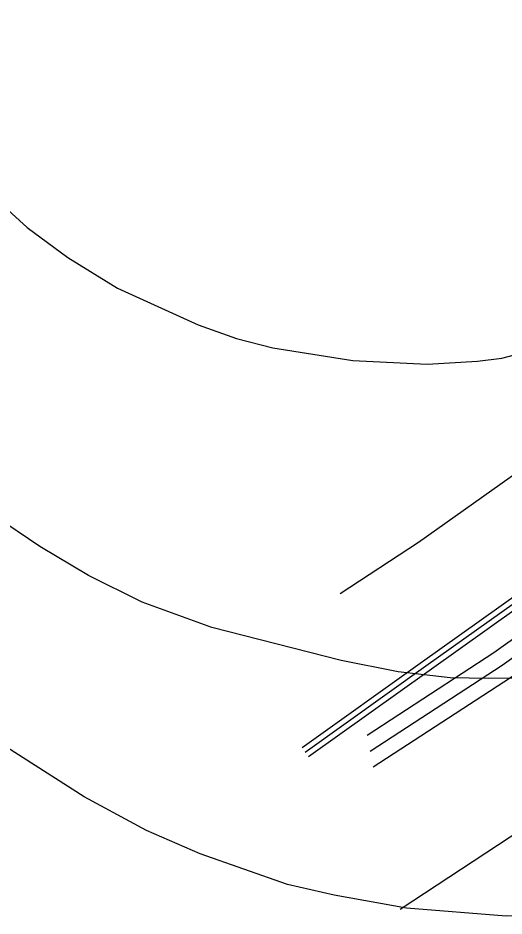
# Model space of a CAD drawing. Extents: x -1900516 to -575031, y -3809306 to -1157387.
# Drawn here: x -578434.3 to -578303.2, y -1160955.5 to -1160713.2 of the extents above; entities that cross this region are included whole.
import ezdxf

# ---------------------------------------------------------------- set-up
doc = ezdxf.new("R2010")
doc.units = 0
for name, color, linetype in [('01_VRSTEVNICE', 7, 'Continuous'), ('07_OCH_P A POPISY TI', 7, 'Continuous'), ('07_PLYNOVOD', 7, 'Continuous'), ('07_SDĚLOVACÍ', 7, 'Continuous')]:
    doc.layers.add(name, color=color, linetype=linetype)

msp = doc.modelspace()

# ---------------------------------------------------------------- linework, layer by layer
at = {"layer": '01_VRSTEVNICE'}
for points in [[(-578456.86, -1160746.91), (-578431.84, -1160769.7), (-578420.93, -1160777.81), (-578407.51, -1160786.06), (-578385.7, -1160795.98), (-578375.35, -1160799.62), (-578365.56, -1160802.14), (-578344.03, -1160805.63), (-578323.9, -1160806.61), (-578310.33, -1160805.8), (-578303.76, -1160804.93), (-578292.58, -1160802), (-578275.66, -1160795.28), (-578257.9, -1160785.5), (-578245.04, -1160775.01), (-578230.77, -1160760.75), (-578219.73, -1160759.35), (-578217.63, -1160757.25), (-578176.53, -1160701.24)], [(-578297.05, -1160891.34), (-578307.5, -1160891.42), (-578317.74, -1160891.2), (-578331.72, -1160889.66), (-578347.1, -1160886.59), (-578382.06, -1160877.64), (-578400.8, -1160870.79), (-578415.34, -1160863.66), (-578428.48, -1160855.83), (-578441.06, -1160847.3)], [(-578205.63, -1160930.03), (-578221.83, -1160939.58), (-578239.72, -1160947.13), (-578258.18, -1160952.03), (-578276.64, -1160954.54), (-578302.64, -1160955.52), (-578329.49, -1160953.42), (-578349.06, -1160949.93), (-578361.65, -1160946.99), (-578385.14, -1160938.74), (-578399.68, -1160932.45), (-578416.46, -1160923.36), (-578437.43, -1160909.94), (-578469.03, -1160883.23), (-578475.89, -1160877.01)]]:
    msp.add_lwpolyline(points, dxfattribs=at)
at = {"layer": '07_OCH_P A POPISY TI'}
for points in [[(-578084.15, -1160713.74), (-578118.06, -1160732.87), (-578163.13, -1160759.87), (-578186.31, -1160773.72), (-578209.49, -1160787.58), (-578210.77, -1160788.29), (-578211.13, -1160788.34), (-578224.22, -1160790.03), (-578232.74, -1160791.49), (-578236.42, -1160792.35), (-578239.3, -1160793.3), (-578242.09, -1160794.47), (-578244.78, -1160795.84), (-578247.37, -1160797.42), (-578249.83, -1160799.18), (-578252.15, -1160801.13), (-578253.23, -1160802.18), (-578253.23, -1160802.18), (-578255.69, -1160804.59), (-578258.16, -1160807), (-578276.89, -1160819.61), (-578301.58, -1160837.18), (-578326.27, -1160854.74), (-578347.39, -1160868.54)], [(-578338.5, -1160915.28), (-578301.48, -1160891.11), (-578276.66, -1160873.45), (-578251.84, -1160855.79), (-578241.05, -1160848.53), (-578230.26, -1160841.26), (-578223.37, -1160834.52), (-578217.7, -1160833.56), (-578205.33, -1160831.96), (-578197.1, -1160831.02), (-578186.37, -1160825.07), (-578141.09, -1160797.95), (-578095.94, -1160770.91), (-578027.91, -1160732.53)], [(-578357.69, -1160910.06), (-578325.15, -1160886.8), (-578252.79, -1160835.28), (-578235.26, -1160822.72), (-578230.51, -1160818.78), (-578224.17, -1160815.54), (-578222.63, -1160815.02), (-578220.44, -1160814.63), (-578208.26, -1160812.3), (-578205.3, -1160812.07), (-578191.87, -1160810.93), (-578189.69, -1160810.47), (-578187.22, -1160809.82), (-578138.26, -1160781.43), (-578109.27, -1160764.61), (-578065.97, -1160739.17)], [(-578355.95, -1160912.5), (-578323.41, -1160889.24), (-578251.05, -1160837.72), (-578233.42, -1160825.1), (-578228.85, -1160821.3), (-578223.01, -1160818.32), (-578221.89, -1160817.94), (-578219.9, -1160817.59), (-578207.86, -1160815.28), (-578205.06, -1160815.05), (-578191.43, -1160813.91), (-578188.99, -1160813.39), (-578186.06, -1160812.62), (-578136.76, -1160784.03), (-578107.75, -1160767.21), (-578064.45, -1160741.75)], [(-578065.97, -1160744.81), (-578099.96, -1160763.99), (-578145.09, -1160791.03), (-578190.23, -1160818.06), (-578194.9, -1160820.65), (-578199.58, -1160823.24), (-578206.15, -1160823.99), (-578212.64, -1160824.83), (-578218.88, -1160825.64), (-578225.94, -1160826.85), (-578226.54, -1160826.95), (-578227.63, -1160827.5), (-578228.07, -1160827.93), (-578231.7, -1160831.48), (-578235.34, -1160835.04), (-578245.87, -1160842.12), (-578256.4, -1160849.21), (-578281.19, -1160866.85), (-578305.98, -1160884.49), (-578323.05, -1160895.64), (-578340.12, -1160906.78)], [(-578331.2, -1160953.68), (-578301.5, -1160934.12), (-578277.71, -1160918.45), (-578256.27, -1160903.12)]]:
    msp.add_lwpolyline(points, dxfattribs=at)
at = {"layer": '07_PLYNOVOD'}
msp.add_lwpolyline([(-578339.31, -1160911.03), (-578303.73, -1160887.8), (-578254.12, -1160852.5), (-578232.8, -1160838.15), (-578225.27, -1160830.79), (-578218.29, -1160829.6), (-578205.86, -1160827.99), (-578205.42, -1160827.93), (-578198.34, -1160827.13), (-578188.23, -1160821.53), (-578097.95, -1160767.45), (-578029.94, -1160729.08)], dxfattribs=at)
at = {"layer": '07_SDĚLOVACÍ'}
msp.add_lwpolyline([(-578356.82, -1160911.28), (-578356.82, -1160911.28), (-578324.28, -1160888.02), (-578251.92, -1160836.5), (-578234.34, -1160823.91), (-578229.68, -1160820.04), (-578223.59, -1160816.93), (-578222.26, -1160816.48), (-578220.17, -1160816.11), (-578208.06, -1160813.79), (-578205.18, -1160813.56), (-578191.65, -1160812.42), (-578189.34, -1160811.93), (-578186.64, -1160811.22), (-578137.51, -1160782.73), (-578108.51, -1160765.91), (-578065.21, -1160740.46)], dxfattribs=at)
msp.add_lwpolyline([(-578356.82, -1160911.28), (-578356.82, -1160911.28), (-578324.28, -1160888.02), (-578251.92, -1160836.5), (-578234.34, -1160823.91), (-578229.68, -1160820.04), (-578223.59, -1160816.93), (-578222.26, -1160816.48), (-578220.17, -1160816.11), (-578208.06, -1160813.79), (-578205.18, -1160813.56), (-578191.65, -1160812.42), (-578189.34, -1160811.93), (-578186.64, -1160811.22), (-578137.51, -1160782.73), (-578108.51, -1160765.91), (-578065.21, -1160740.46)], dxfattribs=at)

doc.saveas('drawing.dxf')
